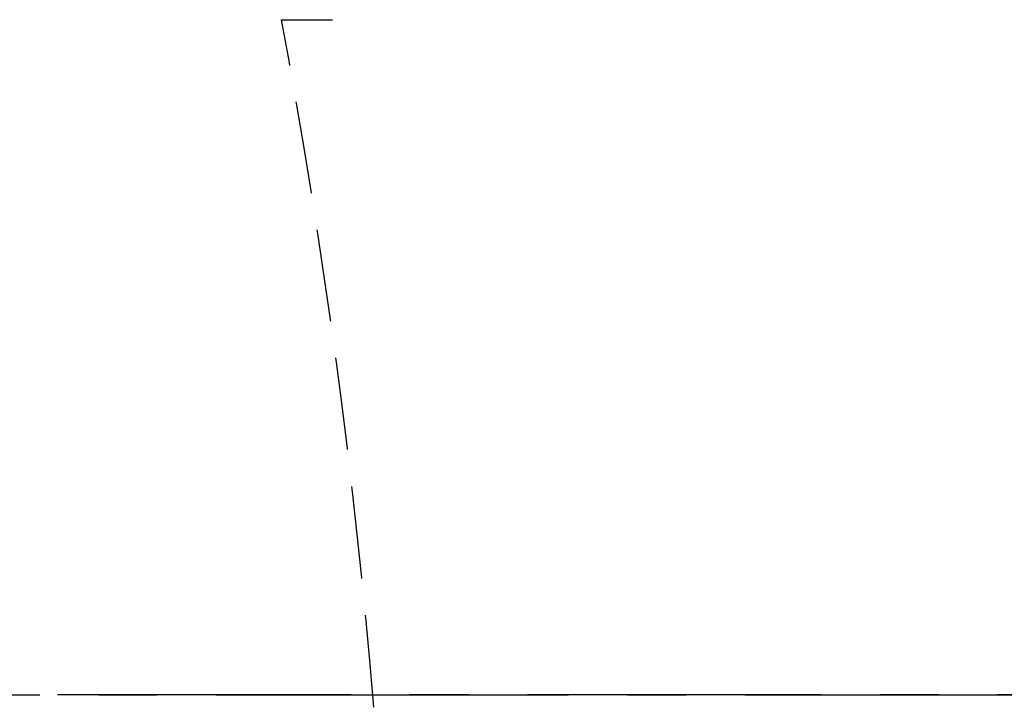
# Model space of a CAD drawing. Header units: millimetres. Extents: x -50096 to 615650, y 194565 to 243945.
# Tile 286 of 354: x 255206 to 255259, y 221662 to 221699. Entities that reach past the tile are written whole.
import ezdxf

# ---------------------------------------------------------------- set-up
doc = ezdxf.new("R2010")
doc.units = ezdxf.units.MM
for name, pattern in [('CENTER2', [28.575, 19.05, -3.175, 3.175, -3.175]), ('ГТО-1 Пунктир', [7, 5, -2]), ('осевая', [50.8, 31.75, -6.35, 6.35, -6.35])]:
    doc.linetypes.add(name, pattern=pattern)
for name, color, linetype, lineweight in [('ГТО-2_Оси_025', 6, 'осевая', 25), ('ГТО-2_Размеры_035', 2, 'Continuous', 35), ('ОГОС_Пунктир_025', 151, 'ГТО-1 Пунктир', 25)]:
    doc.layers.add(name, color=color, linetype=linetype, lineweight=lineweight)
doc.layers.add('ГТО-2_Штриховка_018', color=7, linetype='Continuous', lineweight=18, true_color=0x6b6b6b)
doc.layers.add('ОЗиМ Оси', color=4, linetype='CENTER2')

# ---------------------------------------------------------------- blocks, each defined once
blk = doc.blocks.new('ОГСО_Затвор_План')
at = {"layer": 'ГТО-2_Оси_025', "ltscale": 0.5}
blk.add_line((1439.692, 0), (-1270.296, 0), dxfattribs=at)
at = {"layer": 'ОГОС_Пунктир_025'}
blk.add_arc((-1117.17, -31.95), 374.999, 4.7854, 10.51747, dxfattribs=at)
blk.add_arc((-1117.17, -31.95), 374.999, 4.7854, 10.51747, dxfattribs=at)
blk.add_open_spline([(-748.471, 36.5), (-748.013, 36.5), (-747.096, 36.5), (-746.18, 36.5), (-745.722, 36.5)], degree=3, dxfattribs=at)
blk.add_open_spline([(-748.471, 36.5), (-748.013, 36.5), (-747.096, 36.5), (-746.18, 36.5), (-745.722, 36.5)], degree=3, dxfattribs=at)
blk = doc.blocks.new('A$C1AA538EC')
at = {"layer": 'ГТО-2_Размеры_035', "rotation": 0.0001303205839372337}
blk.add_blockref('ОГСО_Затвор_План', (0, -11100.085), dxfattribs=at)

msp = doc.modelspace()

# ---------------------------------------------------------------- hatches: boundary and pattern name
at = {"layer": 'ГТО-2_Штриховка_018'}
h = msp.add_hatch(dxfattribs=at)
h.set_pattern_fill('ANSI35', color=256, scale=100)
h.set_pattern_definition([(45, (-115466.6, -494469.8), (-449.0128, 449.0128), []), (45, (-115017.6, -494469.8), (-449.0128, 449.0128), [793.75, -158.75, 0, -158.75])])
h.paths.add_polyline_path([(243988.45, 233562.872), (247488.45, 233562.872), (247488.45, 236562.872), (227633.45, 236562.872), (227633.45, 228037.872), (232688.45, 228037.872), (232688.45, 229062.872), (243988.45, 229062.872)])
edge = h.paths.add_edge_path(flags=16)
edge.add_arc((234968.45, 232762.782), 1700, 0, 360)
edge = h.paths.add_edge_path(flags=16)
edge.add_arc((255968.45, 232762.782), 1700, 0, 360)
h.paths.add_polyline_path([(264438.45, 224462.872), (264438.45, 224822.872), (265938.45, 224822.872), (265938.45, 224462.872), (276518.45, 224462.872), (276518.45, 221662.696), (278018.45, 221662.696), (278018.45, 225962.872), (263788.45, 225962.872), (263788.45, 236562.872), (247488.45, 236562.872), (247488.45, 233562.872), (250988.45, 233562.872), (250988.45, 229062.872), (262288.45, 229062.872), (262288.45, 226212.872), (247488.45, 226212.872), (247488.45, 224462.872), (252623.45, 224462.872), (252623.45, 224822.872), (254123.45, 224822.872), (254123.45, 224462.872), (258378.45, 224462.872), (258378.45, 224822.871), (259878.45, 224822.871), (259878.45, 224462.872)])

# ---------------------------------------------------------------- linework, layer by layer
at = {"layer": 'ОЗиМ Оси'}
msp.add_line((221126.464, 221662.696), (278990.576, 221662.696), dxfattribs=at)

# ---------------------------------------------------------------- block references
at = {"layer": 'ГТО-2_Размеры_035'}
msp.add_blockref('A$C1AA538EC', (255968.45, 232762.782), dxfattribs=at)

doc.saveas('drawing.dxf')
